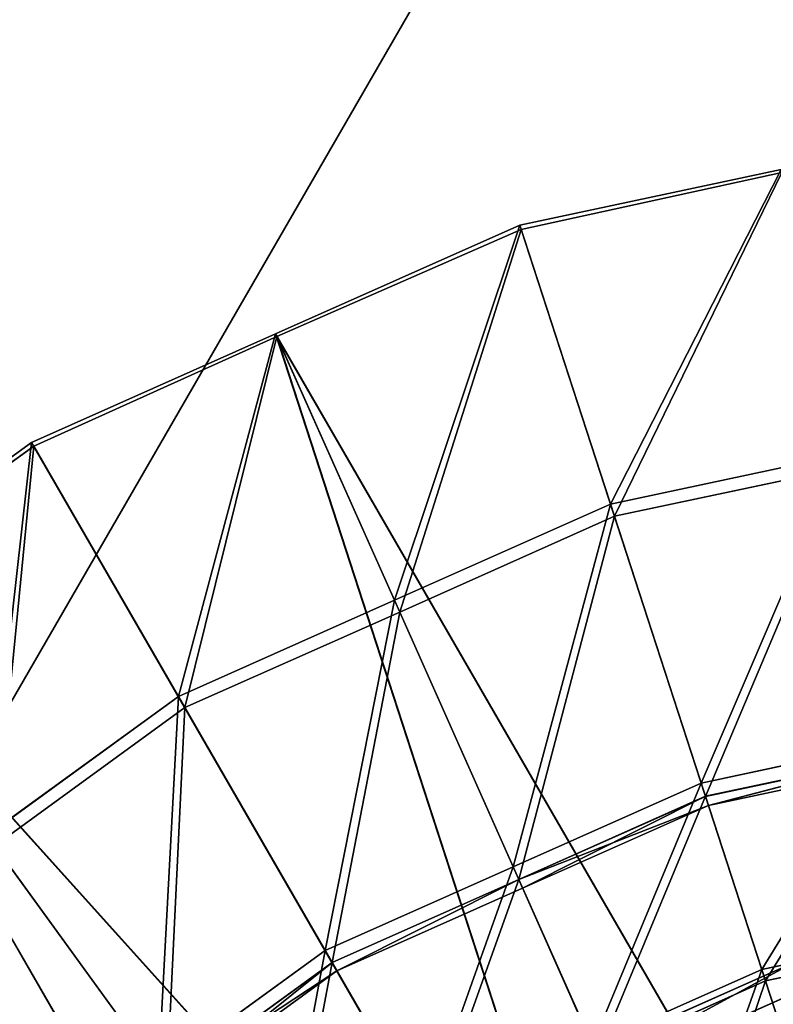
# Model space of a CAD drawing. Extents: x 0 to 31, y 0 to 21.2.
# Tile 297 of 574: x 4.4 to 5, y 17.2 to 18. Entities that reach past the tile are written whole.
import ezdxf

# ---------------------------------------------------------------- set-up
doc = ezdxf.new("R2010")
doc.units = 0
doc.header["$MEASUREMENT"] = 0
doc.layers.get('0').update_dxf_attribs({"color": 13, "linetype": 'CONTINUOUS'})
for name, color, linetype in [('CAST_IRON', 250, 'CONTINUOUS'), ('GALVANIZED_METAL', 252, 'CONTINUOUS'), ('STAINLESS_STEEL', 252, 'CONTINUOUS')]:
    doc.layers.add(name, color=color, linetype=linetype)

# ---------------------------------------------------------------- blocks, each defined once
blk = doc.blocks.new('NGM5058UC_TRADECAD_DXF')
at = {"layer": 'CAST_IRON', "color": 0}
for p, q in [((-10.7689, 6.49005, 0.93805), (-10.4923, 6.61315, 0.93805)), ((-10.7689, 6.49005, 0.93805), (-10.4923, 6.61315, 0.93805)), ((-10.757, 6.46925, 0.93805), (-10.4849, 6.59035, 0.93805))]:
    blk.add_line(p, q, dxfattribs=at)
at = {"layer": 'STAINLESS_STEEL', "color": 0}
for p, q in [((-10.502, 7.28785, -0.19875), (-10.7241, 7.24065, -0.19875)), ((-10.502, 7.28785, -0.19875), (-10.7241, 7.24065, -0.19875)), ((-10.7229, 7.23685, -0.17915), (-10.5015, 7.28535, -0.17895)), ((-10.7229, 7.23685, -0.17915), (-10.5015, 7.28535, -0.17895)), ((-10.7241, 7.24065, -0.19875), (-10.9316, 7.14825, -0.19875)), ((-10.7241, 7.24065, -0.19875), (-10.9316, 7.14825, -0.19875)), ((-10.9305, 7.14595, -0.17895), (-10.7229, 7.23685, -0.17915)), ((-10.9305, 7.14595, -0.17895), (-10.7229, 7.23685, -0.17915)), ((-10.7241, 7.24065, -0.19875), (-10.3885, 6.20755, -0.21545)), ((-10.7241, 7.24065, -0.19875), (-10.3885, 6.20755, -0.21545)), ((-10.6471, 7.00345, -0.03605), (-10.7241, 7.24065, -0.19875)), ((-10.6471, 7.00345, -0.03605), (-10.7241, 7.24065, -0.19875)), ((-10.7229, 7.23685, -0.17915), (-10.6437, 6.99305, -0.05275)), ((-10.7229, 7.23685, -0.17915), (-10.6437, 6.99305, -0.05275)), ((-10.7229, 7.23685, -0.17915), (-10.3884, 6.20725, -0.19545)), ((-10.7229, 7.23685, -0.17915), (-10.3884, 6.20725, -0.19545)), ((-10.9316, 7.14825, -0.19875), (-11.139, 7.05585, -0.19875)), ((-10.9316, 7.14825, -0.19875), (-11.139, 7.05585, -0.19875)), ((-11.137, 7.05255, -0.17915), (-10.9305, 7.14595, -0.17895)), ((-11.137, 7.05255, -0.17915), (-10.9305, 7.14595, -0.17895)), ((-10.5959, 6.11525, -0.21545), (-10.9316, 7.14825, -0.19875)), ((-10.9316, 7.14825, -0.19875), (-10.3885, 6.20755, -0.21545)), ((-10.9316, 7.14825, -0.19875), (-10.3885, 6.20755, -0.21545)), ((-10.5959, 6.11525, -0.21545), (-10.9316, 7.14825, -0.19875)), ((-10.8307, 6.92165, -0.03605), (-10.9316, 7.14825, -0.19875)), ((-10.8307, 6.92165, -0.03605), (-10.9316, 7.14825, -0.19875)), ((-10.9305, 7.14595, -0.17895), (-10.8262, 6.91165, -0.05275)), ((-10.9305, 7.14595, -0.17895), (-10.8262, 6.91165, -0.05275)), ((-10.3884, 6.20725, -0.19545), (-10.9305, 7.14595, -0.17895)), ((-10.9305, 7.14595, -0.17895), (-10.5958, 6.11495, -0.19545)), ((-10.3884, 6.20725, -0.19545), (-10.9305, 7.14595, -0.17895)), ((-10.9305, 7.14595, -0.17895), (-10.5958, 6.11495, -0.19545)), ((-11.139, 7.05585, -0.19875), (-11.3227, 6.92245, -0.19875)), ((-11.139, 7.05585, -0.19875), (-11.3227, 6.92245, -0.19875)), ((-11.3212, 6.92035, -0.17895), (-11.137, 7.05255, -0.17915)), ((-11.3212, 6.92035, -0.17895), (-11.137, 7.05255, -0.17915)), ((-11.139, 7.05585, -0.19875), (-10.5959, 6.11525, -0.21545)), ((-11.139, 7.05585, -0.19875), (-10.5959, 6.11525, -0.21545)), ((-11.0143, 6.83995, -0.03605), (-11.139, 7.05585, -0.19875)), ((-11.0143, 6.83995, -0.03605), (-11.139, 7.05585, -0.19875)), ((-11.137, 7.05255, -0.17915), (-11.0089, 6.83045, -0.05275)), ((-11.137, 7.05255, -0.17915), (-11.0089, 6.83045, -0.05275)), ((-10.5958, 6.11495, -0.19545), (-11.137, 7.05255, -0.17915)), ((-10.5958, 6.11495, -0.19545), (-11.137, 7.05255, -0.17915)), ((-10.4504, 7.04525, -0.03605), (-10.6471, 7.00345, -0.03605)), ((-10.4504, 7.04525, -0.03605), (-10.6471, 7.00345, -0.03605)), ((-10.6437, 6.99305, -0.05275), (-10.4482, 7.03455, -0.05275)), ((-10.6437, 6.99305, -0.05275), (-10.4482, 7.03455, -0.05275)), ((-10.6471, 7.00345, -0.03605), (-10.8307, 6.92165, -0.03605)), ((-10.6471, 7.00345, -0.03605), (-10.8307, 6.92165, -0.03605)), ((-10.57, 6.76625, 0.12665), (-10.6471, 7.00345, -0.03605)), ((-10.57, 6.76625, 0.12665), (-10.6471, 7.00345, -0.03605)), ((-10.8262, 6.91165, -0.05275), (-10.6437, 6.99305, -0.05275)), ((-10.8262, 6.91165, -0.05275), (-10.6437, 6.99305, -0.05275)), ((-10.6437, 6.99305, -0.05275), (-10.5663, 6.75495, 0.11055)), ((-10.6437, 6.99305, -0.05275), (-10.5663, 6.75495, 0.11055)), ((-10.7796, 5.98175, -0.21545), (-11.3227, 6.92245, -0.19875)), ((-11.3227, 6.92245, -0.19875), (-10.5959, 6.11525, -0.21545)), ((-11.3227, 6.92245, -0.19875), (-10.5959, 6.11525, -0.21545)), ((-10.7796, 5.98175, -0.21545), (-11.3227, 6.92245, -0.19875)), ((-10.5958, 6.11495, -0.19545), (-11.3212, 6.92035, -0.17895)), ((-11.3212, 6.92035, -0.17895), (-10.7794, 5.98155, -0.19545)), ((-10.5958, 6.11495, -0.19545), (-11.3212, 6.92035, -0.17895)), ((-11.3212, 6.92035, -0.17895), (-10.7794, 5.98155, -0.19545)), ((-10.8307, 6.92165, -0.03605), (-11.0143, 6.83995, -0.03605)), ((-10.8307, 6.92165, -0.03605), (-11.0143, 6.83995, -0.03605)), ((-10.7298, 6.69515, 0.12665), (-10.8307, 6.92165, -0.03605)), ((-10.7298, 6.69515, 0.12665), (-10.8307, 6.92165, -0.03605)), ((-11.0089, 6.83045, -0.05275), (-10.8262, 6.91165, -0.05275)), ((-11.0089, 6.83045, -0.05275), (-10.8262, 6.91165, -0.05275)), ((-10.8262, 6.91165, -0.05275), (-10.725, 6.68425, 0.11065)), ((-10.8262, 6.91165, -0.05275), (-10.725, 6.68425, 0.11065)), ((-11.0143, 6.83995, -0.03605), (-11.1769, 6.72175, -0.03605)), ((-11.0143, 6.83995, -0.03605), (-11.1769, 6.72175, -0.03605)), ((-10.8896, 6.62395, 0.12665), (-11.0143, 6.83995, -0.03605)), ((-10.8896, 6.62395, 0.12665), (-11.0143, 6.83995, -0.03605)), ((-11.1705, 6.71295, -0.05275), (-11.0089, 6.83045, -0.05275)), ((-11.1705, 6.71295, -0.05275), (-11.0089, 6.83045, -0.05275)), ((-11.0089, 6.83045, -0.05275), (-10.8837, 6.61365, 0.11055)), ((-11.0089, 6.83045, -0.05275), (-10.8837, 6.61365, 0.11055)), ((-10.3989, 6.80265, 0.14995), (-10.57, 6.76625, 0.14995)), ((-10.57, 6.76625, 0.12665), (-10.3989, 6.80265, 0.12665)), ((-10.3989, 6.80265, 0.17315), (-10.57, 6.76625, 0.17315)), ((-10.3989, 6.80265, 0.14995), (-10.57, 6.76625, 0.14995)), ((-10.3989, 6.80265, 0.17315), (-10.57, 6.76625, 0.17315)), ((-10.57, 6.76625, 0.12665), (-10.3989, 6.80265, 0.12665)), ((-10.5663, 6.75505, 0.15705), (-10.3964, 6.79105, 0.15705)), ((-10.5663, 6.75505, 0.15705), (-10.3964, 6.79105, 0.15705)), ((-10.5663, 6.75495, 0.11055), (-10.3964, 6.79095, 0.11065)), ((-10.5663, 6.75495, 0.11055), (-10.3964, 6.79095, 0.11065)), ((-10.5638, 6.74725, 0.14995), (-10.3947, 6.78305, 0.14995)), ((-10.5638, 6.74725, 0.14995), (-10.3947, 6.78305, 0.14995)), ((-10.57, 6.76625, 0.14995), (-10.7298, 6.69515, 0.14995)), ((-10.7298, 6.69515, 0.12665), (-10.57, 6.76625, 0.12665)), ((-10.57, 6.76625, 0.17315), (-10.7298, 6.69515, 0.17315)), ((-10.57, 6.76625, 0.14995), (-10.7298, 6.69515, 0.14995)), ((-10.57, 6.76625, 0.17315), (-10.7298, 6.69515, 0.17315)), ((-10.7298, 6.69515, 0.12665), (-10.57, 6.76625, 0.12665)), ((-10.57, 6.76625, 0.12665), (-10.57, 6.76625, 0.14995)), ((-10.57, 6.76625, 0.14995), (-10.57, 6.76625, 0.17315)), ((-10.57, 6.76625, 0.12665), (-10.57, 6.76625, 0.14995)), ((-10.57, 6.76625, 0.14995), (-10.57, 6.76625, 0.17315)), ((-10.57, 6.76625, 0.17315), (-10.5185, 6.60775, 0.27105)), ((-10.57, 6.76625, 0.17315), (-10.5185, 6.60775, 0.27105)), ((-10.725, 6.68425, 0.15705), (-10.5663, 6.75505, 0.15705)), ((-10.725, 6.68425, 0.15705), (-10.5663, 6.75505, 0.15705)), ((-10.725, 6.68425, 0.11065), (-10.5663, 6.75495, 0.11055)), ((-10.725, 6.68425, 0.11065), (-10.5663, 6.75495, 0.11055)), ((-10.7217, 6.67685, 0.14995), (-10.5638, 6.74725, 0.14995)), ((-10.7217, 6.67685, 0.14995), (-10.5638, 6.74725, 0.14995)), ((-10.5153, 6.59805, 0.25385), (-10.5663, 6.75505, 0.15705)), ((-10.5153, 6.59805, 0.25385), (-10.5663, 6.75505, 0.15705)), ((-10.5663, 6.75505, 0.15705), (-10.5638, 6.74725, 0.14995)), ((-10.5663, 6.75505, 0.15705), (-10.5638, 6.74725, 0.14995)), ((-10.5638, 6.74725, 0.14995), (-10.5663, 6.75495, 0.11055)), ((-10.5638, 6.74725, 0.14995), (-10.5663, 6.75495, 0.11055)), ((-11.0312, 6.52115, 0.12665), (-11.1769, 6.72175, -0.03605)), ((-11.0312, 6.52115, 0.12665), (-11.1769, 6.72175, -0.03605)), ((-11.1705, 6.71295, -0.05275), (-11.0242, 6.51145, 0.11065)), ((-11.1705, 6.71295, -0.05275), (-11.0242, 6.51145, 0.11065)), ((-10.7298, 6.69515, 0.14995), (-10.8896, 6.62395, 0.14995)), ((-10.8896, 6.62395, 0.12665), (-10.7298, 6.69515, 0.12665)), ((-10.7298, 6.69515, 0.17315), (-10.8896, 6.62395, 0.17315)), ((-10.7298, 6.69515, 0.14995), (-10.8896, 6.62395, 0.14995)), ((-10.7298, 6.69515, 0.17315), (-10.8896, 6.62395, 0.17315)), ((-10.8896, 6.62395, 0.12665), (-10.7298, 6.69515, 0.12665)), ((-10.7298, 6.69515, 0.14995), (-10.7298, 6.69515, 0.12665)), ((-10.7298, 6.69515, 0.14995), (-10.7298, 6.69515, 0.12665)), ((-10.7298, 6.69515, 0.17315), (-10.7298, 6.69515, 0.14995)), ((-10.7298, 6.69515, 0.17315), (-10.7298, 6.69515, 0.14995)), ((-10.6624, 6.54365, 0.27105), (-10.7298, 6.69515, 0.17315)), ((-10.6624, 6.54365, 0.27105), (-10.7298, 6.69515, 0.17315)), ((-10.8837, 6.61375, 0.15705), (-10.725, 6.68425, 0.15705)), ((-10.8837, 6.61375, 0.15705), (-10.725, 6.68425, 0.15705)), ((-10.8837, 6.61365, 0.11055), (-10.725, 6.68425, 0.11065)), ((-10.8837, 6.61365, 0.11055), (-10.725, 6.68425, 0.11065)), ((-10.725, 6.68425, 0.15705), (-10.6582, 6.53435, 0.25385)), ((-10.725, 6.68425, 0.15705), (-10.6582, 6.53435, 0.25385)), ((-10.7217, 6.67685, 0.14995), (-10.725, 6.68425, 0.15705)), ((-10.7217, 6.67685, 0.14995), (-10.725, 6.68425, 0.15705)), ((-10.725, 6.68425, 0.11065), (-10.7217, 6.67685, 0.14995)), ((-10.725, 6.68425, 0.11065), (-10.7217, 6.67685, 0.14995)), ((-10.8796, 6.60665, 0.14995), (-10.7217, 6.67685, 0.14995)), ((-10.8796, 6.60665, 0.14995), (-10.7217, 6.67685, 0.14995)), ((-10.3644, 6.64045, 0.27105), (-10.5185, 6.60775, 0.27105)), ((-10.3644, 6.64045, 0.27105), (-10.5185, 6.60775, 0.27105)), ((-10.5153, 6.59805, 0.25385), (-10.3623, 6.63055, 0.25385)), ((-10.5153, 6.59805, 0.25385), (-10.3623, 6.63055, 0.25385)), ((-10.8896, 6.62395, 0.14995), (-11.0312, 6.52115, 0.14995)), ((-11.0312, 6.52115, 0.12665), (-10.8896, 6.62395, 0.12665)), ((-10.8896, 6.62395, 0.17315), (-11.0312, 6.52115, 0.17315)), ((-10.8896, 6.62395, 0.14995), (-11.0312, 6.52115, 0.14995)), ((-10.8896, 6.62395, 0.17315), (-11.0312, 6.52115, 0.17315)), ((-11.0312, 6.52115, 0.12665), (-10.8896, 6.62395, 0.12665)), ((-10.8896, 6.62395, 0.12665), (-10.8896, 6.62395, 0.14995)), ((-10.8896, 6.62395, 0.14995), (-10.8896, 6.62395, 0.17315)), ((-10.8896, 6.62395, 0.12665), (-10.8896, 6.62395, 0.14995)), ((-10.8896, 6.62395, 0.14995), (-10.8896, 6.62395, 0.17315)), ((-10.8896, 6.62395, 0.17315), (-10.8063, 6.47955, 0.27105)), ((-10.8896, 6.62395, 0.17315), (-10.8063, 6.47955, 0.27105)), ((-11.0242, 6.51155, 0.15705), (-10.8837, 6.61375, 0.15705)), ((-11.0242, 6.51155, 0.15705), (-10.8837, 6.61375, 0.15705)), ((-11.0242, 6.51145, 0.11065), (-10.8837, 6.61365, 0.11055)), ((-11.0242, 6.51145, 0.11065), (-10.8837, 6.61365, 0.11055)), ((-10.8012, 6.47085, 0.25385), (-10.8837, 6.61375, 0.15705)), ((-10.8012, 6.47085, 0.25385), (-10.8837, 6.61375, 0.15705)), ((-10.8837, 6.61375, 0.15705), (-10.8796, 6.60665, 0.14995)), ((-10.8837, 6.61375, 0.15705), (-10.8796, 6.60665, 0.14995)), ((-10.8796, 6.60665, 0.14995), (-10.8837, 6.61365, 0.11055)), ((-10.8796, 6.60665, 0.14995), (-10.8837, 6.61365, 0.11055)), ((-11.0194, 6.50495, 0.14995), (-10.8796, 6.60665, 0.14995)), ((-11.0194, 6.50495, 0.14995), (-10.8796, 6.60665, 0.14995)), ((-10.5185, 6.60775, 0.27105), (-10.6624, 6.54365, 0.27105)), ((-10.5185, 6.60775, 0.27105), (-10.6624, 6.54365, 0.27105)), ((-10.5185, 6.60775, 0.27105), (-10.467, 6.44915, 0.36905)), ((-10.5185, 6.60775, 0.27105), (-10.467, 6.44915, 0.36905)), ((-10.6582, 6.53435, 0.25385), (-10.5153, 6.59805, 0.25385)), ((-10.6582, 6.53435, 0.25385), (-10.5153, 6.59805, 0.25385)), ((-10.4627, 6.43605, 0.35455), (-10.5153, 6.59805, 0.25385)), ((-10.4627, 6.43605, 0.35455), (-10.5153, 6.59805, 0.25385))]:
    blk.add_line(p, q, dxfattribs=at)
at = {"layer": 'CAST_IRON', "color": 0}
mesh = blk.add_polyface(dxfattribs=at)
corners = [(-10.1559, 8.56815, -0.18725), (-13.5297, 2.72605, -0.18725), (-13.5297, 8.58075, -0.18725), (-10.1558, 2.72605, -0.18725)]
mesh.append_faces([[corners[k] for k in face] for face in [(0, 1, 2), (1, 0, 3)]], dxfattribs={"vtx0": -1, "color": 0})
mesh = blk.add_polyface(dxfattribs=at)
corners = [(-10.4788, 6.57165, 1.07185), (-10.7689, 6.49005, 0.93805), (-10.4923, 6.61315, 0.93805), (-10.7471, 6.45225, 1.07185)]
mesh.append_faces([[corners[k] for k in face] for face in [(0, 1, 2), (1, 0, 3)]], dxfattribs={"vtx0": -1, "color": 0})
mesh = blk.add_polyface(dxfattribs=at)
corners = [(-10.757, 6.46925, 0.93805), (-10.4923, 6.61315, 0.93805), (-10.7689, 6.49005, 0.93805), (-10.4849, 6.59035, 0.93805)]
mesh.append_faces([[corners[k] for k in face] for face in [(0, 1, 2), (1, 0, 3)]], dxfattribs={"vtx0": -1, "color": 0})
at = {"layer": 'GALVANIZED_METAL', "color": 0}
mesh = blk.add_polyface(dxfattribs=at)
corners = [(-14.2165, -9.41305, -1.89865), (14.216, 9.40775, -1.89865), (-14.3866, -9.24295, -1.89865), (14.386, 9.23775, -1.89865)]
mesh.append_faces([[corners[k] for k in face] for face in [(0, 1, 2), (1, 0, 3)]], dxfattribs={"vtx0": -1, "color": 0})
mesh = blk.add_polyface(dxfattribs=at)
corners = [(14.216, 9.40775, -1.89865), (-14.2165, 9.40775, -1.89865), (-14.3866, -9.24295, -1.89865)]
mesh.append_faces([[corners[k] for k in face] for face in [(0, 1, 2)]], dxfattribs={"color": 0})
mesh = blk.add_polyface(dxfattribs=at)
corners = [(14.386, 9.23775, -1.89865), (-14.2165, -9.41305, -1.89865), (14.2159, -9.41295, -1.89865)]
mesh.append_faces([[corners[k] for k in face] for face in [(0, 1, 2)]], dxfattribs={"color": 0})
at = {"layer": 'STAINLESS_STEEL', "color": 0}
mesh = blk.add_polyface(dxfattribs=at)
corners = [(-10.3885, 6.20755, -0.21545), (-10.502, 7.28785, -0.19875), (-10.7241, 7.24065, -0.19875)]
mesh.append_faces([[corners[k] for k in face] for face in [(0, 1, 2)]], dxfattribs={"color": 0})
mesh = blk.add_polyface(dxfattribs=at)
corners = [(-10.502, 7.28785, -0.19875), (-10.6471, 7.00345, -0.03605), (-10.7241, 7.24065, -0.19875), (-10.4504, 7.04525, -0.03605)]
mesh.append_faces([[corners[k] for k in face] for face in [(0, 1, 2), (1, 0, 3)]], dxfattribs={"vtx0": -1, "color": 0})
mesh = blk.add_polyface(dxfattribs=at)
corners = [(-10.5015, 7.28535, -0.17895), (-10.6437, 6.99305, -0.05275), (-10.7229, 7.23685, -0.17915)]
mesh.append_faces([[corners[k] for k in face] for face in [(0, 1, 2)]], dxfattribs={"color": 0})
mesh = blk.add_polyface(dxfattribs=at)
corners = [(-10.3884, 6.20725, -0.19545), (-10.5015, 7.28535, -0.17895), (-10.7229, 7.23685, -0.17915)]
mesh.append_faces([[corners[k] for k in face] for face in [(0, 1, 2)]], dxfattribs={"color": 0})
mesh = blk.add_polyface(dxfattribs=at)
corners = [(-10.4482, 7.03455, -0.05275), (-10.6437, 6.99305, -0.05275), (-10.5015, 7.28535, -0.17895)]
mesh.append_faces([[corners[k] for k in face] for face in [(0, 1, 2)]], dxfattribs={"color": 0})
mesh = blk.add_polyface(dxfattribs=at)
corners = [(-10.3885, 6.20755, -0.21545), (-10.7241, 7.24065, -0.19875), (-10.9316, 7.14825, -0.19875)]
mesh.append_faces([[corners[k] for k in face] for face in [(0, 1, 2)]], dxfattribs={"color": 0})
mesh = blk.add_polyface(dxfattribs=at)
corners = [(-10.7241, 7.24065, -0.19875), (-10.8307, 6.92165, -0.03605), (-10.9316, 7.14825, -0.19875), (-10.6471, 7.00345, -0.03605)]
mesh.append_faces([[corners[k] for k in face] for face in [(0, 1, 2), (1, 0, 3)]], dxfattribs={"vtx0": -1, "color": 0})
mesh = blk.add_polyface(dxfattribs=at)
corners = [(-10.7229, 7.23685, -0.17915), (-10.8262, 6.91165, -0.05275), (-10.9305, 7.14595, -0.17895)]
mesh.append_faces([[corners[k] for k in face] for face in [(0, 1, 2)]], dxfattribs={"color": 0})
mesh = blk.add_polyface(dxfattribs=at)
corners = [(-10.3884, 6.20725, -0.19545), (-10.7229, 7.23685, -0.17915), (-10.9305, 7.14595, -0.17895)]
mesh.append_faces([[corners[k] for k in face] for face in [(0, 1, 2)]], dxfattribs={"color": 0})
mesh = blk.add_polyface(dxfattribs=at)
corners = [(-10.6437, 6.99305, -0.05275), (-10.8262, 6.91165, -0.05275), (-10.7229, 7.23685, -0.17915)]
mesh.append_faces([[corners[k] for k in face] for face in [(0, 1, 2)]], dxfattribs={"color": 0})
mesh = blk.add_polyface(dxfattribs=at)
corners = [(-10.5959, 6.11525, -0.21545), (-10.9316, 7.14825, -0.19875), (-11.139, 7.05585, -0.19875)]
mesh.append_faces([[corners[k] for k in face] for face in [(0, 1, 2)]], dxfattribs={"color": 0})
mesh = blk.add_polyface(dxfattribs=at)
corners = [(-10.9316, 7.14825, -0.19875), (-11.0143, 6.83995, -0.03605), (-11.139, 7.05585, -0.19875), (-10.8307, 6.92165, -0.03605)]
mesh.append_faces([[corners[k] for k in face] for face in [(0, 1, 2), (1, 0, 3)]], dxfattribs={"vtx0": -1, "color": 0})
mesh = blk.add_polyface(dxfattribs=at)
corners = [(-10.9305, 7.14595, -0.17895), (-11.0089, 6.83045, -0.05275), (-11.137, 7.05255, -0.17915)]
mesh.append_faces([[corners[k] for k in face] for face in [(0, 1, 2)]], dxfattribs={"color": 0})
mesh = blk.add_polyface(dxfattribs=at)
corners = [(-10.5958, 6.11495, -0.19545), (-10.9305, 7.14595, -0.17895), (-11.137, 7.05255, -0.17915)]
mesh.append_faces([[corners[k] for k in face] for face in [(0, 1, 2)]], dxfattribs={"color": 0})
mesh = blk.add_polyface(dxfattribs=at)
corners = [(-10.8262, 6.91165, -0.05275), (-11.0089, 6.83045, -0.05275), (-10.9305, 7.14595, -0.17895)]
mesh.append_faces([[corners[k] for k in face] for face in [(0, 1, 2)]], dxfattribs={"color": 0})
mesh = blk.add_polyface(dxfattribs=at)
corners = [(-10.3885, 6.20755, -0.21545), (-10.9316, 7.14825, -0.19875), (-10.5959, 6.11525, -0.21545)]
mesh.append_faces([[corners[k] for k in face] for face in [(0, 1, 2)]], dxfattribs={"color": 0})
mesh = blk.add_polyface(dxfattribs=at)
corners = [(-10.3884, 6.20725, -0.19545), (-10.9305, 7.14595, -0.17895), (-10.5958, 6.11495, -0.19545)]
mesh.append_faces([[corners[k] for k in face] for face in [(0, 1, 2)]], dxfattribs={"color": 0})
mesh = blk.add_polyface(dxfattribs=at)
corners = [(-10.5959, 6.11525, -0.21545), (-11.139, 7.05585, -0.19875), (-11.3227, 6.92245, -0.19875)]
mesh.append_faces([[corners[k] for k in face] for face in [(0, 1, 2)]], dxfattribs={"color": 0})
mesh = blk.add_polyface(dxfattribs=at)
corners = [(-11.139, 7.05585, -0.19875), (-11.1769, 6.72175, -0.03605), (-11.3227, 6.92245, -0.19875), (-11.0143, 6.83995, -0.03605)]
mesh.append_faces([[corners[k] for k in face] for face in [(0, 1, 2), (1, 0, 3)]], dxfattribs={"vtx0": -1, "color": 0})
mesh = blk.add_polyface(dxfattribs=at)
corners = [(-11.137, 7.05255, -0.17915), (-11.1705, 6.71295, -0.05275), (-11.3212, 6.92035, -0.17895)]
mesh.append_faces([[corners[k] for k in face] for face in [(0, 1, 2)]], dxfattribs={"color": 0})
mesh = blk.add_polyface(dxfattribs=at)
corners = [(-10.5958, 6.11495, -0.19545), (-11.137, 7.05255, -0.17915), (-11.3212, 6.92035, -0.17895)]
mesh.append_faces([[corners[k] for k in face] for face in [(0, 1, 2)]], dxfattribs={"color": 0})
mesh = blk.add_polyface(dxfattribs=at)
corners = [(-11.0089, 6.83045, -0.05275), (-11.1705, 6.71295, -0.05275), (-11.137, 7.05255, -0.17915)]
mesh.append_faces([[corners[k] for k in face] for face in [(0, 1, 2)]], dxfattribs={"color": 0})
mesh = blk.add_polyface(dxfattribs=at)
corners = [(-10.4504, 7.04525, -0.03605), (-10.57, 6.76625, 0.12665), (-10.6471, 7.00345, -0.03605), (-10.3989, 6.80265, 0.12665)]
mesh.append_faces([[corners[k] for k in face] for face in [(0, 1, 2), (1, 0, 3)]], dxfattribs={"vtx0": -1, "color": 0})
mesh = blk.add_polyface(dxfattribs=at)
corners = [(-10.4482, 7.03455, -0.05275), (-10.5663, 6.75495, 0.11055), (-10.6437, 6.99305, -0.05275), (-10.3964, 6.79095, 0.11065)]
mesh.append_faces([[corners[k] for k in face] for face in [(0, 1, 2), (1, 0, 3)]], dxfattribs={"vtx0": -1, "color": 0})
mesh = blk.add_polyface(dxfattribs=at)
corners = [(-10.6471, 7.00345, -0.03605), (-10.7298, 6.69515, 0.12665), (-10.8307, 6.92165, -0.03605), (-10.57, 6.76625, 0.12665)]
mesh.append_faces([[corners[k] for k in face] for face in [(0, 1, 2), (1, 0, 3)]], dxfattribs={"vtx0": -1, "color": 0})
mesh = blk.add_polyface(dxfattribs=at)
corners = [(-10.6437, 6.99305, -0.05275), (-10.725, 6.68425, 0.11065), (-10.8262, 6.91165, -0.05275), (-10.5663, 6.75495, 0.11055)]
mesh.append_faces([[corners[k] for k in face] for face in [(0, 1, 2), (1, 0, 3)]], dxfattribs={"vtx0": -1, "color": 0})
mesh = blk.add_polyface(dxfattribs=at)
corners = [(-10.7796, 5.98175, -0.21545), (-11.3227, 6.92245, -0.19875), (-11.5064, 6.78895, -0.19875)]
mesh.append_faces([[corners[k] for k in face] for face in [(0, 1, 2)]], dxfattribs={"color": 0})
mesh = blk.add_polyface(dxfattribs=at)
corners = [(-10.7794, 5.98155, -0.19545), (-11.3212, 6.92035, -0.17895), (-11.5038, 6.78605, -0.17915)]
mesh.append_faces([[corners[k] for k in face] for face in [(0, 1, 2)]], dxfattribs={"color": 0})
mesh = blk.add_polyface(dxfattribs=at)
corners = [(-10.5959, 6.11525, -0.21545), (-11.3227, 6.92245, -0.19875), (-10.7796, 5.98175, -0.21545)]
mesh.append_faces([[corners[k] for k in face] for face in [(0, 1, 2)]], dxfattribs={"color": 0})
mesh = blk.add_polyface(dxfattribs=at)
corners = [(-10.5958, 6.11495, -0.19545), (-11.3212, 6.92035, -0.17895), (-10.7794, 5.98155, -0.19545)]
mesh.append_faces([[corners[k] for k in face] for face in [(0, 1, 2)]], dxfattribs={"color": 0})
mesh = blk.add_polyface(dxfattribs=at)
corners = [(-10.8307, 6.92165, -0.03605), (-10.8896, 6.62395, 0.12665), (-11.0143, 6.83995, -0.03605), (-10.7298, 6.69515, 0.12665)]
mesh.append_faces([[corners[k] for k in face] for face in [(0, 1, 2), (1, 0, 3)]], dxfattribs={"vtx0": -1, "color": 0})
mesh = blk.add_polyface(dxfattribs=at)
corners = [(-10.8262, 6.91165, -0.05275), (-10.8837, 6.61365, 0.11055), (-11.0089, 6.83045, -0.05275), (-10.725, 6.68425, 0.11065)]
mesh.append_faces([[corners[k] for k in face] for face in [(0, 1, 2), (1, 0, 3)]], dxfattribs={"vtx0": -1, "color": 0})
mesh = blk.add_polyface(dxfattribs=at)
corners = [(-11.0143, 6.83995, -0.03605), (-11.0312, 6.52115, 0.12665), (-11.1769, 6.72175, -0.03605), (-10.8896, 6.62395, 0.12665)]
mesh.append_faces([[corners[k] for k in face] for face in [(0, 1, 2), (1, 0, 3)]], dxfattribs={"vtx0": -1, "color": 0})
mesh = blk.add_polyface(dxfattribs=at)
corners = [(-11.0089, 6.83045, -0.05275), (-11.0242, 6.51145, 0.11065), (-11.1705, 6.71295, -0.05275), (-10.8837, 6.61365, 0.11055)]
mesh.append_faces([[corners[k] for k in face] for face in [(0, 1, 2), (1, 0, 3)]], dxfattribs={"vtx0": -1, "color": 0})
mesh = blk.add_polyface(dxfattribs=at)
corners = [(-10.3989, 6.80265, 0.14995), (-10.57, 6.76625, 0.12665), (-10.3989, 6.80265, 0.12665), (-10.57, 6.76625, 0.14995)]
mesh.append_faces([[corners[k] for k in face] for face in [(0, 1, 2), (1, 0, 3)]], dxfattribs={"vtx0": -1, "color": 0})
mesh = blk.add_polyface(dxfattribs=at)
corners = [(-10.3989, 6.80265, 0.17315), (-10.57, 6.76625, 0.14995), (-10.3989, 6.80265, 0.14995), (-10.57, 6.76625, 0.17315)]
mesh.append_faces([[corners[k] for k in face] for face in [(0, 1, 2), (1, 0, 3)]], dxfattribs={"vtx0": -1, "color": 0})
mesh = blk.add_polyface(dxfattribs=at)
corners = [(-10.3989, 6.80265, 0.17315), (-10.5185, 6.60775, 0.27105), (-10.57, 6.76625, 0.17315), (-10.3644, 6.64045, 0.27105)]
mesh.append_faces([[corners[k] for k in face] for face in [(0, 1, 2), (1, 0, 3)]], dxfattribs={"vtx0": -1, "color": 0})
mesh = blk.add_polyface(dxfattribs=at)
corners = [(-10.3964, 6.79105, 0.15705), (-10.5153, 6.59805, 0.25385), (-10.5663, 6.75505, 0.15705), (-10.3623, 6.63055, 0.25385)]
mesh.append_faces([[corners[k] for k in face] for face in [(0, 1, 2), (1, 0, 3)]], dxfattribs={"vtx0": -1, "color": 0})
mesh = blk.add_polyface(dxfattribs=at)
corners = [(-10.3964, 6.79105, 0.15705), (-10.5663, 6.75505, 0.15705), (-10.5638, 6.74725, 0.14995)]
mesh.append_faces([[corners[k] for k in face] for face in [(0, 1, 2)]], dxfattribs={"color": 0})
mesh = blk.add_polyface(dxfattribs=at)
corners = [(-10.5638, 6.74725, 0.14995), (-10.5663, 6.75495, 0.11055), (-10.3964, 6.79095, 0.11065)]
mesh.append_faces([[corners[k] for k in face] for face in [(0, 1, 2)]], dxfattribs={"color": 0})
mesh = blk.add_polyface(dxfattribs=at)
corners = [(-10.3947, 6.78305, 0.14995), (-10.3964, 6.79105, 0.15705), (-10.5638, 6.74725, 0.14995)]
mesh.append_faces([[corners[k] for k in face] for face in [(0, 1, 2)]], dxfattribs={"color": 0})
mesh = blk.add_polyface(dxfattribs=at)
corners = [(-10.5638, 6.74725, 0.14995), (-10.3964, 6.79095, 0.11065), (-10.3947, 6.78305, 0.14995)]
mesh.append_faces([[corners[k] for k in face] for face in [(0, 1, 2)]], dxfattribs={"color": 0})
mesh = blk.add_polyface(dxfattribs=at)
corners = [(-10.7796, 5.98175, -0.21545), (-11.5064, 6.78895, -0.19875), (-11.6584, 6.62015, -0.19875)]
mesh.append_faces([[corners[k] for k in face] for face in [(0, 1, 2)]], dxfattribs={"color": 0})
mesh = blk.add_polyface(dxfattribs=at)
corners = [(-10.7794, 5.98155, -0.19545), (-11.5038, 6.78605, -0.17915), (-11.6565, 6.61845, -0.17895)]
mesh.append_faces([[corners[k] for k in face] for face in [(0, 1, 2)]], dxfattribs={"color": 0})
mesh = blk.add_polyface(dxfattribs=at)
corners = [(-10.57, 6.76625, 0.14995), (-10.7298, 6.69515, 0.12665), (-10.57, 6.76625, 0.12665), (-10.7298, 6.69515, 0.14995)]
mesh.append_faces([[corners[k] for k in face] for face in [(0, 1, 2), (1, 0, 3)]], dxfattribs={"vtx0": -1, "color": 0})
mesh = blk.add_polyface(dxfattribs=at)
corners = [(-10.57, 6.76625, 0.17315), (-10.7298, 6.69515, 0.14995), (-10.57, 6.76625, 0.14995), (-10.7298, 6.69515, 0.17315)]
mesh.append_faces([[corners[k] for k in face] for face in [(0, 1, 2), (1, 0, 3)]], dxfattribs={"vtx0": -1, "color": 0})
mesh = blk.add_polyface(dxfattribs=at)
corners = [(-10.57, 6.76625, 0.17315), (-10.6624, 6.54365, 0.27105), (-10.7298, 6.69515, 0.17315), (-10.5185, 6.60775, 0.27105)]
mesh.append_faces([[corners[k] for k in face] for face in [(0, 1, 2), (1, 0, 3)]], dxfattribs={"vtx0": -1, "color": 0})
mesh = blk.add_polyface(dxfattribs=at)
corners = [(-10.5663, 6.75505, 0.15705), (-10.6582, 6.53435, 0.25385), (-10.725, 6.68425, 0.15705), (-10.5153, 6.59805, 0.25385)]
mesh.append_faces([[corners[k] for k in face] for face in [(0, 1, 2), (1, 0, 3)]], dxfattribs={"vtx0": -1, "color": 0})
mesh = blk.add_polyface(dxfattribs=at)
corners = [(-10.5663, 6.75505, 0.15705), (-10.725, 6.68425, 0.15705), (-10.7217, 6.67685, 0.14995)]
mesh.append_faces([[corners[k] for k in face] for face in [(0, 1, 2)]], dxfattribs={"color": 0})
mesh = blk.add_polyface(dxfattribs=at)
corners = [(-10.5638, 6.74725, 0.14995), (-10.725, 6.68425, 0.11065), (-10.5663, 6.75495, 0.11055)]
mesh.append_faces([[corners[k] for k in face] for face in [(0, 1, 2)]], dxfattribs={"color": 0})
mesh = blk.add_polyface(dxfattribs=at)
corners = [(-10.7217, 6.67685, 0.14995), (-10.725, 6.68425, 0.11065), (-10.5638, 6.74725, 0.14995)]
mesh.append_faces([[corners[k] for k in face] for face in [(0, 1, 2)]], dxfattribs={"color": 0})
mesh = blk.add_polyface(dxfattribs=at)
corners = [(-10.5638, 6.74725, 0.14995), (-10.5663, 6.75505, 0.15705), (-10.7217, 6.67685, 0.14995)]
mesh.append_faces([[corners[k] for k in face] for face in [(0, 1, 2)]], dxfattribs={"color": 0})
mesh = blk.add_polyface(dxfattribs=at)
corners = [(-11.1769, 6.72175, -0.03605), (-11.1727, 6.41835, 0.12665), (-11.3396, 6.60365, -0.03605), (-11.0312, 6.52115, 0.12665)]
mesh.append_faces([[corners[k] for k in face] for face in [(0, 1, 2), (1, 0, 3)]], dxfattribs={"vtx0": -1, "color": 0})
mesh = blk.add_polyface(dxfattribs=at)
corners = [(-11.1705, 6.71295, -0.05275), (-11.1647, 6.40945, 0.11055), (-11.3322, 6.59555, -0.05275), (-11.0242, 6.51145, 0.11065)]
mesh.append_faces([[corners[k] for k in face] for face in [(0, 1, 2), (1, 0, 3)]], dxfattribs={"vtx0": -1, "color": 0})
mesh = blk.add_polyface(dxfattribs=at)
corners = [(-10.7298, 6.69515, 0.14995), (-10.8896, 6.62395, 0.12665), (-10.7298, 6.69515, 0.12665), (-10.8896, 6.62395, 0.14995)]
mesh.append_faces([[corners[k] for k in face] for face in [(0, 1, 2), (1, 0, 3)]], dxfattribs={"vtx0": -1, "color": 0})
mesh = blk.add_polyface(dxfattribs=at)
corners = [(-10.7298, 6.69515, 0.17315), (-10.8896, 6.62395, 0.14995), (-10.7298, 6.69515, 0.14995), (-10.8896, 6.62395, 0.17315)]
mesh.append_faces([[corners[k] for k in face] for face in [(0, 1, 2), (1, 0, 3)]], dxfattribs={"vtx0": -1, "color": 0})
mesh = blk.add_polyface(dxfattribs=at)
corners = [(-10.7298, 6.69515, 0.17315), (-10.8063, 6.47955, 0.27105), (-10.8896, 6.62395, 0.17315), (-10.6624, 6.54365, 0.27105)]
mesh.append_faces([[corners[k] for k in face] for face in [(0, 1, 2), (1, 0, 3)]], dxfattribs={"vtx0": -1, "color": 0})
mesh = blk.add_polyface(dxfattribs=at)
corners = [(-10.725, 6.68425, 0.15705), (-10.8012, 6.47085, 0.25385), (-10.8837, 6.61375, 0.15705), (-10.6582, 6.53435, 0.25385)]
mesh.append_faces([[corners[k] for k in face] for face in [(0, 1, 2), (1, 0, 3)]], dxfattribs={"vtx0": -1, "color": 0})
mesh = blk.add_polyface(dxfattribs=at)
corners = [(-10.725, 6.68425, 0.15705), (-10.8837, 6.61375, 0.15705), (-10.8796, 6.60665, 0.14995)]
mesh.append_faces([[corners[k] for k in face] for face in [(0, 1, 2)]], dxfattribs={"color": 0})
mesh = blk.add_polyface(dxfattribs=at)
corners = [(-10.8796, 6.60665, 0.14995), (-10.8837, 6.61365, 0.11055), (-10.725, 6.68425, 0.11065)]
mesh.append_faces([[corners[k] for k in face] for face in [(0, 1, 2)]], dxfattribs={"color": 0})
mesh = blk.add_polyface(dxfattribs=at)
corners = [(-10.7217, 6.67685, 0.14995), (-10.725, 6.68425, 0.15705), (-10.8796, 6.60665, 0.14995)]
mesh.append_faces([[corners[k] for k in face] for face in [(0, 1, 2)]], dxfattribs={"color": 0})
mesh = blk.add_polyface(dxfattribs=at)
corners = [(-10.8796, 6.60665, 0.14995), (-10.725, 6.68425, 0.11065), (-10.7217, 6.67685, 0.14995)]
mesh.append_faces([[corners[k] for k in face] for face in [(0, 1, 2)]], dxfattribs={"color": 0})
mesh = blk.add_polyface(dxfattribs=at)
corners = [(-10.3644, 6.64045, 0.27105), (-10.467, 6.44915, 0.36905), (-10.5185, 6.60775, 0.27105), (-10.3299, 6.47825, 0.36905)]
mesh.append_faces([[corners[k] for k in face] for face in [(0, 1, 2), (1, 0, 3)]], dxfattribs={"vtx0": -1, "color": 0})
mesh = blk.add_polyface(dxfattribs=at)
corners = [(-10.3623, 6.63055, 0.25385), (-10.4627, 6.43605, 0.35455), (-10.5153, 6.59805, 0.25385), (-10.3271, 6.46475, 0.35455)]
mesh.append_faces([[corners[k] for k in face] for face in [(0, 1, 2), (1, 0, 3)]], dxfattribs={"vtx0": -1, "color": 0})
mesh = blk.add_polyface(dxfattribs=at)
corners = [(-10.8896, 6.62395, 0.14995), (-11.0312, 6.52115, 0.12665), (-10.8896, 6.62395, 0.12665), (-11.0312, 6.52115, 0.14995)]
mesh.append_faces([[corners[k] for k in face] for face in [(0, 1, 2), (1, 0, 3)]], dxfattribs={"vtx0": -1, "color": 0})
mesh = blk.add_polyface(dxfattribs=at)
corners = [(-10.8896, 6.62395, 0.17315), (-11.0312, 6.52115, 0.14995), (-10.8896, 6.62395, 0.14995), (-11.0312, 6.52115, 0.17315)]
mesh.append_faces([[corners[k] for k in face] for face in [(0, 1, 2), (1, 0, 3)]], dxfattribs={"vtx0": -1, "color": 0})
mesh = blk.add_polyface(dxfattribs=at)
corners = [(-10.8896, 6.62395, 0.17315), (-10.9337, 6.38705, 0.27105), (-11.0312, 6.52115, 0.17315), (-10.8063, 6.47955, 0.27105)]
mesh.append_faces([[corners[k] for k in face] for face in [(0, 1, 2), (1, 0, 3)]], dxfattribs={"vtx0": -1, "color": 0})
mesh = blk.add_polyface(dxfattribs=at)
corners = [(-10.9316, 5.81295, -0.21545), (-11.6584, 6.62015, -0.19875), (-11.8103, 6.45145, -0.19875)]
mesh.append_faces([[corners[k] for k in face] for face in [(0, 1, 2)]], dxfattribs={"color": 0})
mesh = blk.add_polyface(dxfattribs=at)
corners = [(-10.9313, 5.81285, -0.19545), (-11.6565, 6.61845, -0.17895), (-11.8071, 6.44915, -0.17915)]
mesh.append_faces([[corners[k] for k in face] for face in [(0, 1, 2)]], dxfattribs={"color": 0})
mesh = blk.add_polyface(dxfattribs=at)
corners = [(-10.7796, 5.98175, -0.21545), (-11.6584, 6.62015, -0.19875), (-10.9316, 5.81295, -0.21545)]
mesh.append_faces([[corners[k] for k in face] for face in [(0, 1, 2)]], dxfattribs={"color": 0})
mesh = blk.add_polyface(dxfattribs=at)
corners = [(-10.7794, 5.98155, -0.19545), (-11.6565, 6.61845, -0.17895), (-10.9313, 5.81285, -0.19545)]
mesh.append_faces([[corners[k] for k in face] for face in [(0, 1, 2)]], dxfattribs={"color": 0})
mesh = blk.add_polyface(dxfattribs=at)
corners = [(-10.8837, 6.61375, 0.15705), (-10.9277, 6.37875, 0.25385), (-11.0242, 6.51155, 0.15705), (-10.8012, 6.47085, 0.25385)]
mesh.append_faces([[corners[k] for k in face] for face in [(0, 1, 2), (1, 0, 3)]], dxfattribs={"vtx0": -1, "color": 0})
mesh = blk.add_polyface(dxfattribs=at)
corners = [(-11.0194, 6.50495, 0.14995), (-10.8837, 6.61375, 0.15705), (-11.0242, 6.51155, 0.15705), (-10.8796, 6.60665, 0.14995)]
mesh.append_faces([[corners[k] for k in face] for face in [(0, 1, 2), (1, 0, 3)]], dxfattribs={"vtx0": -1, "color": 0})
mesh = blk.add_polyface(dxfattribs=at)
corners = [(-10.8796, 6.60665, 0.14995), (-11.0242, 6.51145, 0.11065), (-10.8837, 6.61365, 0.11055), (-11.0194, 6.50495, 0.14995)]
mesh.append_faces([[corners[k] for k in face] for face in [(0, 1, 2), (1, 0, 3)]], dxfattribs={"vtx0": -1, "color": 0})
mesh = blk.add_polyface(dxfattribs=at)
corners = [(-10.5185, 6.60775, 0.27105), (-10.5949, 6.39215, 0.36905), (-10.6624, 6.54365, 0.27105), (-10.467, 6.44915, 0.36905)]
mesh.append_faces([[corners[k] for k in face] for face in [(0, 1, 2), (1, 0, 3)]], dxfattribs={"vtx0": -1, "color": 0})
mesh = blk.add_polyface(dxfattribs=at)
corners = [(-10.5153, 6.59805, 0.25385), (-10.5893, 6.37955, 0.35455), (-10.6582, 6.53435, 0.25385), (-10.4627, 6.43605, 0.35455)]
mesh.append_faces([[corners[k] for k in face] for face in [(0, 1, 2), (1, 0, 3)]], dxfattribs={"vtx0": -1, "color": 0})
blk = doc.blocks.new('NGM5058UC_TRADECAD_DWG')
at = {"color": 0}
blk.add_blockref('NGM5058UC_TRADECAD_DXF', (15.5194, 10.62185, 1.89865), dxfattribs=at)

msp = doc.modelspace()

# ---------------------------------------------------------------- block references
at = {"color": 0}
msp.add_blockref('NGM5058UC_TRADECAD_DWG', (0, 0), dxfattribs=at)

doc.saveas('drawing.dxf')
